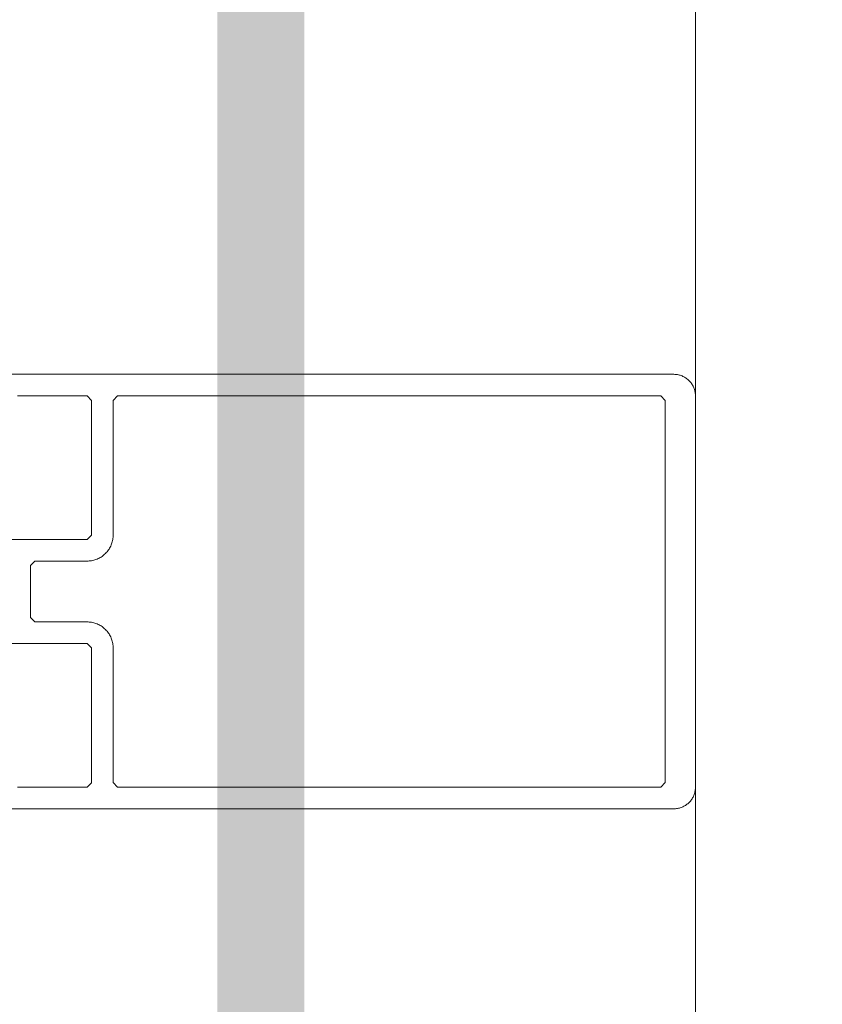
# Model space of a CAD drawing. Header units: millimetres. Extents: x 7483 to 13091, y 8111 to 13871.
# Tile 352 of 656: x 8722.51 to 8731.75, y 10533.67 to 10545. Entities that reach past the tile are written whole.
import ezdxf

# ---------------------------------------------------------------- set-up
doc = ezdxf.new("R2010")
doc.units = ezdxf.units.MM
doc.linetypes.add('DGN_STYLE_2', pattern=[30.2, 18.12, -12.08])
doc.layers.add('a___wymiary', color=7, linetype='Continuous', lineweight=5, true_color=0x000000)
doc.layers.add('wymiary', color=7, linetype='Continuous', lineweight=5, true_color=0xb2b2b2)
doc.layers.add('CZ-SR', color=106, linetype='Continuous', lineweight=13)
doc.layers.add('drzwi', color=30, linetype='Continuous', lineweight=20)
doc.layers.add('Powierzchnie', color=21, linetype='DGN_STYLE_2', lineweight=15, plot=False)
doc.styles.add('Arial', font='arial.ttf')
doc.dimstyles.new('wymiary agp1', dxfattribs={"dimtxt": 16, "dimasz": 5, "dimexe": 30, "dimexo": 60, "dimgap": 1.8, "dimtad": 1, "dimdec": 3, "dimrnd": 0.5, "dimdsep": 46, "dimtxsty": 'Arial', "dimblk": 'znacznik', "dimcen": 1.5, "dimse1": 1, "dimse2": 1, "dimclrd": 256, "dimazin": 0, "dimtfac": 1, "dimtdec": 3, "dimtmove": 1, "dimatfit": 3, "dimldrblk": 'znacznik', "dimfxl": 0, "dimlwd": -1, "dimarcsym": 0})

# ---------------------------------------------------------------- blocks, each defined once
blk = doc.blocks.new('zw$58')
for points in [[(5.266062, 4.53), (5.266062, 8.0002), (5.316062, 8.0502), (6.866666, 8.0502), (6.916666, 8.0002), (6.916666, 7.2002)], [(7.166666, 6.5302), (7.166666, 14.7502), (7.166428, 14.761105), (7.165715, 14.771989), (7.164527, 14.782832), (7.162868, 14.793612), (7.16074, 14.80431), (7.158147, 14.814905), (7.155095, 14.825377), (7.151589, 14.835705), (7.147636, 14.845871), (7.143243, 14.855855), (7.138419, 14.865637), (7.133172, 14.8752), (7.127514, 14.884525), (7.121454, 14.893594), (7.115004, 14.90239), (7.108177, 14.910897), (7.100985, 14.919098), (7.093443, 14.926977), (7.085564, 14.934519), (7.077363, 14.941711), (7.068856, 14.948538), (7.06006, 14.954988), (7.050991, 14.961048), (7.041666, 14.966706), (7.032103, 14.971953), (7.022321, 14.976777), (7.012337, 14.98117), (7.002171, 14.985123), (6.991842, 14.988629), (6.981371, 14.991682), (6.970776, 14.994274), (6.960078, 14.996402), (6.949298, 14.998061), (6.938455, 14.999249), (6.927571, 14.999962), (6.916666, 15.0002), (2.416666, 15.0002), (2.405761, 14.999962), (2.394877, 14.999249), (2.384034, 14.998061), (2.373254, 14.996402), (2.362556, 14.994274), (2.351961, 14.991682), (2.34149, 14.988629), (2.331161, 14.985123), (2.320995, 14.98117), (2.311011, 14.976777), (2.301229, 14.971953), (2.291666, 14.966706), (2.282341, 14.961048), (2.273272, 14.954988), (2.264476, 14.948538), (2.255969, 14.941711), (2.247768, 14.934519), (2.239889, 14.926977), (2.232347, 14.919098), (2.225155, 14.910897), (2.218328, 14.90239), (2.211878, 14.893594), (2.205818, 14.884525), (2.20016, 14.8752), (2.194913, 14.865637), (2.190089, 14.855855), (2.185696, 14.845871), (2.181743, 14.835705), (2.178237, 14.825377), (2.175185, 14.814905), (2.172592, 14.80431), (2.170464, 14.793612), (2.168805, 14.782832), (2.167617, 14.771989), (2.166904, 14.761105), (2.166666, 14.7502), (2.166666, 6.5302)], [(2.416062, 7.2002), (2.416062, 8.0002), (2.466062, 8.0502), (4.016062, 8.0502), (4.066062, 8.0002), (4.066062, 4.53)]]:
    blk.add_lwpolyline(points)
blk.add_lwpolyline([(5.016062, 7.4002), (5.016062, 8.0002), (5.016347, 8.013286), (5.017203, 8.026347), (5.018628, 8.039358), (5.020619, 8.052295), (5.023173, 8.065132), (5.026284, 8.077846), (5.029947, 8.090412), (5.034154, 8.102806), (5.038898, 8.115005), (5.044169, 8.126986), (5.049958, 8.138725), (5.056254, 8.1502), (5.063044, 8.16139), (5.070316, 8.172273), (5.078056, 8.182829), (5.086248, 8.193036), (5.094878, 8.202877), (5.10393, 8.212332), (5.113385, 8.221383), (5.123225, 8.230013), (5.133433, 8.238206), (5.143989, 8.245946), (5.154872, 8.253218), (5.166062, 8.260008), (5.177537, 8.266303), (5.189276, 8.272092), (5.201257, 8.277364), (5.213456, 8.282108), (5.22585, 8.286315), (5.238416, 8.289978), (5.25113, 8.293089), (5.263967, 8.295642), (5.276904, 8.297634), (5.289915, 8.299059), (5.302976, 8.299915), (5.316062, 8.3002), (6.866062, 8.3002), (6.916062, 8.3502), (6.916062, 14.6002), (6.866062, 14.6502), (2.466062, 14.6502), (2.416062, 14.6002), (2.416062, 8.3502), (2.466062, 8.3002), (4.016062, 8.3002), (4.029147, 8.299915), (4.042208, 8.299059), (4.055219, 8.297634), (4.068156, 8.295642), (4.080993, 8.293089), (4.093707, 8.289978), (4.106273, 8.286315), (4.118668, 8.282108), (4.130867, 8.277364), (4.142847, 8.272092), (4.154586, 8.266303), (4.166062, 8.260008), (4.177251, 8.253218), (4.188135, 8.245946), (4.19869, 8.238206), (4.208898, 8.230013), (4.218739, 8.221383), (4.228194, 8.212332), (4.237245, 8.202877), (4.245875, 8.193036), (4.254068, 8.182829), (4.261807, 8.172273), (4.269079, 8.16139), (4.275869, 8.1502), (4.282165, 8.138725), (4.287954, 8.126986), (4.293225, 8.115005), (4.297969, 8.102806), (4.302177, 8.090412), (4.305839, 8.077846), (4.30895, 8.065132), (4.311504, 8.052295), (4.313495, 8.039358), (4.31492, 8.026347), (4.315776, 8.013286), (4.316062, 8.0002), (4.316062, 7.4002), (4.366062, 7.3502), (4.966062, 7.3502), (5.016062, 7.4002)], close=True)
blk = doc.blocks.new('gfhgfhhf')
at = {"layer": 'drzwi'}
blk.add_lwpolyline([(8220.253, 6600.01), (8220.253, 6000.156)], dxfattribs=at)
at = {"layer": 'drzwi', "rotation": 270}
blk.add_blockref('zw$58', (8205.253, 6479.322), dxfattribs=at)
blk = doc.blocks.new('znacznik')
at = {"layer": 'a___wymiary'}
for p, q in [((0, 1.3936), (0, -1.3936)), ((1.3936, 0), (-1.3936, 0))]:
    blk.add_line(p, q, dxfattribs=at)
at = {"layer": 'a___wymiary', "const_width": 0.2}
blk.add_lwpolyline([(0.8759, 0.8759), (-0.8759, -0.8759)], dxfattribs=at)
blk = doc.blocks.new('*D1303')
at = {"layer": 'Defpoints', "color": 0, "transparency": 16777216}
for p in [(8555.286, 11469.362), (10277.023, 11469.362), (8692.028, 9219.562)]:
    blk.add_point(p, dxfattribs=at)
at = {"layer": 'wymiary', "color": 253, "true_color": 0x999999, "transparency": 16777216}
blk.add_line((8555.286, 9224.562), (8555.286, 11464.362), dxfattribs=at)
at = {"layer": 'wymiary', "color": 253, "true_color": 0x999999, "transparency": 16777216, "xscale": 5, "yscale": 5, "zscale": 5}
for p, rotation in [((8555.286, 11469.362), 90), ((8555.286, 9219.562), 270)]:
    blk.add_blockref('znacznik', p, dxfattribs=dict(at, rotation=rotation))
at = {"layer": 'wymiary', "color": 18, "true_color": 0x000000, "transparency": 16777216, "insert": (8545.317, 10344.462), "char_height": 16, "attachment_point": 5, "rotation": 90, "style": 'Arial'}
blk.add_mtext('2250', dxfattribs=at)

msp = doc.modelspace()

# ---------------------------------------------------------------- linework, layer by layer
at = {"layer": 'Powierzchnie', "const_width": 1}
msp.add_lwpolyline([(8725.2884, 9229.9116), (8725.2884, 10667.207), (8983.2884, 10667.207), (8983.2884, 10349.9049), (9184.3093, 10349.9049), (9184.3093, 10092.7025), (9241.231, 10092.7025), (9241.231, 10147.6418), (9369.3093, 10147.6418), (9369.3093, 10092.7104), (9379.3093, 10092.711), (9379.3093, 10292.6985), (9369.3093, 10292.6985), (9369.3093, 10158.2092), (9194.3093, 10158.2092), (9194.3093, 10349.9076), (9276.3093, 10349.9076), (9276.3093, 10359.9076), (9194.3093, 10359.9168), (9194.366, 10862.7166)], dxfattribs=at)

# ---------------------------------------------------------------- block references
at = {"layer": 'CZ-SR'}
msp.add_blockref('gfhgfhhf', (510.0352, 4063.7609), dxfattribs=at)

# ---------------------------------------------------------------- dimensions: what is measured, and where the dimension line sits
at = {"layer": 'wymiary'}
dim = msp.add_linear_dim(base=(8555.2864, 11469.3622), p1=(8692.0284, 9219.5616), p2=(10277.0226, 11469.3622), angle=90, dimstyle='wymiary agp1', override={"dimblk": 'znacznik'}, dxfattribs=at)
dim.commit()
dim.dimension.update_dxf_attribs({"geometry": '*D1303', "text_midpoint": (8545.3172, 10344.4619)})

doc.saveas('drawing.dxf')
